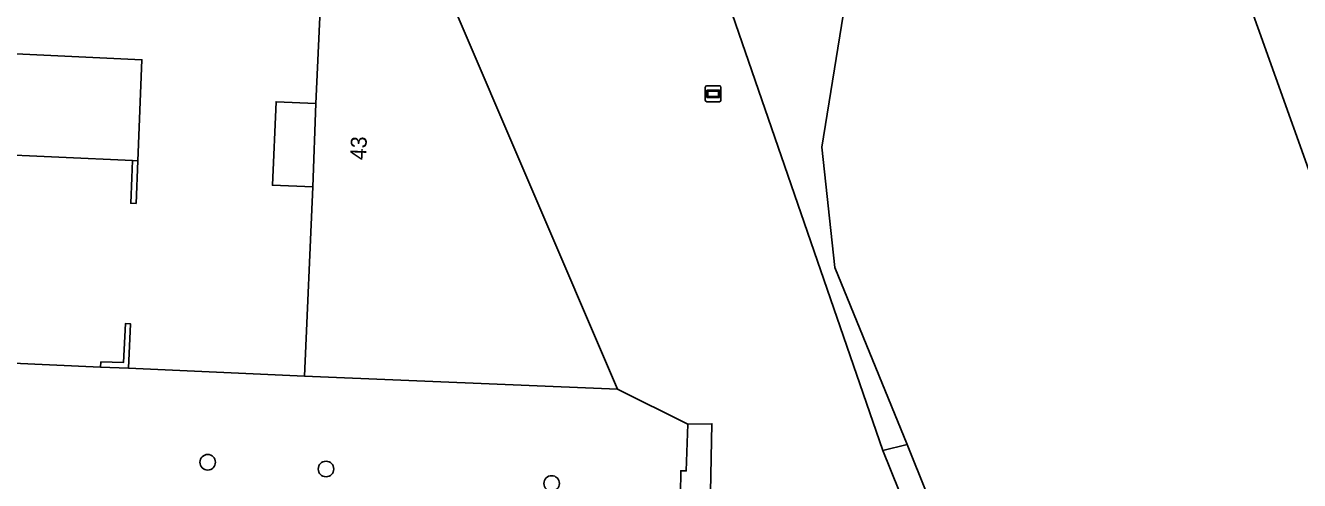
# Model space of a CAD drawing. Extents: x 162989 to 165008, y 383432 to 384338.
# Drawn here: x 164864 to 164944.1, y 383912.5 to 383941.1 of the extents above; entities that cross this region are included whole.
import ezdxf

# ---------------------------------------------------------------- set-up
doc = ezdxf.new("R2010")
doc.units = 0
for name, color, linetype in [('IMGEO_Boom', 7, 'Continuous'), ('IMGEO_Bouwland', 7, 'Continuous'), ('IMGEO_Erf', 7, 'Continuous'), ('IMGEO_Gemengd_bos', 7, 'Continuous'), ('IMGEO_Groenvoorziening', 7, 'Continuous'), ('IMGEO_Muur', 7, 'Continuous'), ('IMGEO_Pand', 7, 'Continuous'), ('IMGEO_Pand_nummerreeks', 7, 'Continuous'), ('IMGEO_Pand_overbouw', 7, 'Continuous'), ('IMGEO_Verklikker', 7, 'Continuous'), ('IMGEO_Voetpad_halfverhard', 7, 'Continuous'), ('IMGEO_Waterloop', 7, 'Continuous')]:
    doc.layers.add(name, color=color, linetype=linetype)

msp = doc.modelspace()

# ---------------------------------------------------------------- linework, layer by layer
at = {"layer": 'IMGEO_Boom'}
for centre in [(164875.44, 383913.646), (164882.877, 383913.221), (164897.061, 383912.312)]:
    msp.add_circle(centre, 0.489, dxfattribs=at)
at = {"layer": 'IMGEO_Bouwland'}
msp.add_lwpolyline([(165006.163, 383749.435), (164966.494, 383870.969), (164950.295, 383916.255), (164932.601, 383965.72), (164928.59, 383962.19), (164921.219, 383952.843), (164919.892, 383951.16), (164915.515, 383942.525), (164914.049, 383933.451), (164914.873, 383925.895), (164919.419, 383914.77), (164941.662, 383859.327), (164942.652, 383856.58), (164964.323, 383803.185), (164965.625, 383800.671), (164986.303, 383750), (164989.808, 383741.41), (164996.209, 383744.369), (165006.163, 383749.435)], dxfattribs=at)
at = {"layer": 'IMGEO_Erf'}
for points in [[(164856.769, 383920.158), (164868.711, 383919.627), (164868.727, 383919.951), (164870.153, 383919.92), (164870.271, 383922.361), (164870.586, 383922.351), (164870.465, 383919.554), (164881.533, 383919.061), (164882.047, 383930.953), (164882.246, 383936.198), (164882.575, 383943.461), (164890.557, 383943.104), (164891.11, 383943.228), (164880.496, 383968.131), (164879.876, 383968.181), (164879.929, 383968.056), (164866.334, 383968.666), (164866.045, 383968.532), (164855.424, 383993.415)], [(164861.597, 383939.393), (164871.301, 383938.95), (164871.05, 383932.591), (164870.933, 383929.913), (164870.606, 383929.923), (164870.677, 383931.524), (164870.709, 383932.612), (164861.434, 383933.024)]]:
    msp.add_lwpolyline(points, dxfattribs=at)
at = {"layer": 'IMGEO_Gemengd_bos'}
msp.add_lwpolyline([(164909.677, 384029.453), (164889.886, 384032.379), (164874.8, 384034.609), (164881.935, 384014.943), (164907.588, 383944.23), (164917.871, 383914.377), (164919.419, 383914.77), (164914.873, 383925.895), (164914.049, 383933.451), (164915.515, 383942.525), (164919.892, 383951.16), (164921.219, 383952.843), (164928.59, 383962.19), (164932.601, 383965.72), (164910.976, 384026.176)], close=True, dxfattribs=at)
at = {"layer": 'IMGEO_Groenvoorziening'}
for points in [[(164941.351, 383856.077), (164942.119, 383856.374), (164942.652, 383856.58), (164941.662, 383859.327), (164940.954, 383859.087), (164940.283, 383858.86), (164917.871, 383914.377), (164907.588, 383944.23), (164905.675, 383943.934), (164901.35, 383944.951), (164896.58, 383952.603), (164891.167, 383964.455), (164880.942, 383984.984), (164875.995, 383996.501), (164871.605, 383998.684), (164867.228, 383999.037), (164859.398, 383998.529)], [(164855.818, 383993.454), (164869.405, 383992.881), (164879.876, 383968.181), (164880.496, 383968.131), (164891.11, 383943.228), (164890.557, 383943.104), (164901.203, 383918.231), (164905.614, 383916.041), (164907.131, 383916.062), (164907.041, 383911.774)], [(164881.533, 383919.061), (164870.465, 383919.554), (164868.711, 383919.627), (164856.769, 383920.158), (164852.768, 383920.358), (164847.858, 383920.569), (164841.201, 383939.124), (164830.657, 383934.942), (164839.411, 383908.52), (164848.729, 383911.55)], [(164905.162, 383911.638), (164905.172, 383913.114), (164905.525, 383913.103), (164905.614, 383916.041), (164901.203, 383918.231), (164881.533, 383919.061)]]:
    msp.add_lwpolyline(points, dxfattribs=at)
at = {"layer": 'IMGEO_Muur'}
for points in [[(164870.709, 383932.612), (164870.677, 383931.524), (164870.606, 383929.923), (164870.933, 383929.913), (164871.05, 383932.591)], [(164870.465, 383919.554), (164870.586, 383922.351), (164870.271, 383922.361), (164870.153, 383919.92), (164868.727, 383919.951), (164868.711, 383919.627)]]:
    msp.add_lwpolyline(points, close=True, dxfattribs=at)
at = {"layer": 'IMGEO_Pand'}
for points in [[(164890.557, 383943.104), (164882.575, 383943.461), (164882.246, 383936.198), (164882.047, 383930.953), (164881.533, 383919.061), (164901.203, 383918.231)], [(164855.97, 383939.644), (164852.316, 383939.807), (164852.215, 383937.403), (164852.02, 383932.945), (164849.577, 383933.051), (164849.545, 383932.529), (164849.438, 383929.901), (164850.696, 383929.853), (164850.568, 383926.746), (164851.817, 383926.694), (164851.688, 383923.567), (164852.937, 383923.516), (164852.768, 383920.358), (164856.769, 383920.158), (164857.264, 383932.132), (164857.308, 383933.209), (164861.434, 383933.024), (164870.709, 383932.612), (164871.05, 383932.591), (164871.301, 383938.95), (164861.597, 383939.393)]]:
    msp.add_lwpolyline(points, close=True, dxfattribs=at)
at = {"layer": 'IMGEO_Pand_overbouw'}
msp.add_lwpolyline([(164882.246, 383936.198), (164879.736, 383936.306), (164879.509, 383931.063), (164882.047, 383930.953)], close=True, dxfattribs=at)
at = {"layer": 'IMGEO_Verklikker'}
for p, q in [((164906.716, 383936.411), (164906.716, 383937.211)), ((164906.716, 383937.211), (164906.716, 383936.411)), ((164906.816, 383937.311), (164907.606, 383937.311)), ((164907.606, 383937.311), (164906.816, 383937.311)), ((164907.706, 383937.211), (164907.706, 383936.411)), ((164907.706, 383936.411), (164907.706, 383937.211)), ((164907.606, 383936.311), (164906.816, 383936.311)), ((164906.816, 383936.311), (164907.606, 383936.311))]:
    msp.add_line(p, q, dxfattribs=at)
for points in [[(164906.817, 383937.043), (164907.605, 383937.043), (164907.605, 383936.579), (164906.817, 383936.579), (164906.817, 383937.043)], [(164906.882, 383936.978), (164906.882, 383936.644), (164907.54, 383936.644), (164907.54, 383936.978), (164906.882, 383936.978)]]:
    msp.add_lwpolyline(points, dxfattribs=at)
for centre, start, end in [((164906.816, 383937.211), 90, 180), ((164906.816, 383937.211), 90, 180), ((164907.606, 383937.211), 0, 90), ((164907.606, 383937.211), 360, 90), ((164906.816, 383936.411), 180, 270), ((164906.816, 383936.411), 180, 270), ((164907.606, 383936.411), 270, 0), ((164907.606, 383936.411), 270, 0)]:
    msp.add_arc(centre, 0.1, start, end, dxfattribs=at)
at = {"layer": 'IMGEO_Voetpad_halfverhard'}
msp.add_lwpolyline([(164907.041, 383911.774), (164907.131, 383916.062), (164905.614, 383916.041), (164905.525, 383913.103), (164905.172, 383913.114), (164905.162, 383911.638)], dxfattribs=at)
at = {"layer": 'IMGEO_Waterloop'}
msp.add_lwpolyline([(164940.954, 383859.087), (164941.662, 383859.327), (164919.419, 383914.77), (164917.871, 383914.377), (164940.283, 383858.86)], close=True, dxfattribs=at)

# ---------------------------------------------------------------- texts
at = {"layer": 'IMGEO_Pand_nummerreeks'}
msp.add_text('43', height=1, rotation=87.82719, dxfattribs=at).set_placement((164885.392, 383932.626))

doc.saveas('drawing.dxf')
